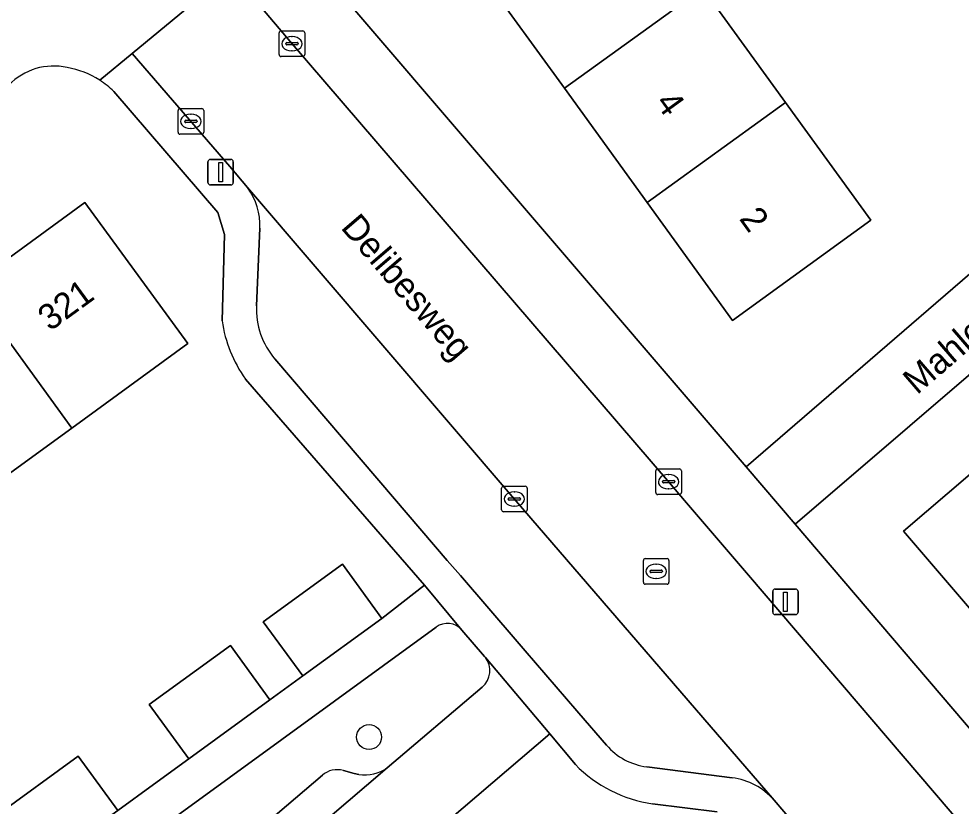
# Model space of a CAD drawing. Extents: x 159039 to 160102, y 381214 to 382524.
# Drawn here: x 159350.77 to 159387.61, y 381504.4 to 381535.19 of the extents above; entities that cross this region are included whole.
import ezdxf

# ---------------------------------------------------------------- set-up
doc = ezdxf.new("R2010")
doc.units = 0
for name, color, linetype in [('IMGEO_Boom', 7, 'Continuous'), ('IMGEO_Erf', 7, 'Continuous'), ('IMGEO_Groenvoorziening', 7, 'Continuous'), ('IMGEO_Kolk', 7, 'Continuous'), ('IMGEO_Lichtmast', 7, 'Continuous'), ('IMGEO_Openbare_ruimte_label', 7, 'Continuous'), ('IMGEO_Pand', 7, 'Continuous'), ('IMGEO_Pand_nummerreeks', 7, 'Continuous'), ('IMGEO_Parkeervlak_open', 7, 'Continuous'), ('IMGEO_Rijbaan_lokaal_open', 7, 'Continuous'), ('IMGEO_Rioolput', 7, 'Continuous'), ('IMGEO_Voetpad_open', 7, 'Continuous')]:
    doc.layers.add(name, color=color, linetype=linetype)

msp = doc.modelspace()

# ---------------------------------------------------------------- linework, layer by layer
at = {"layer": 'IMGEO_Boom'}
msp.add_circle((159364.465, 381507.106), 0.489, dxfattribs=at)
at = {"layer": 'IMGEO_Erf'}
for points in [[(159374.272, 381540.859), (159377.509, 381536.388), (159380.747, 381531.916), (159384.081, 381527.311), (159378.676, 381523.398), (159375.342, 381528.003), (159372.105, 381532.475), (159368.867, 381536.946), (159365.534, 381541.55), (159370.939, 381545.463)], [(159413.114, 381517.408), (159417.312, 381521.019), (159419.893, 381523.238), (159421.617, 381524.72), (159423.321, 381522.739), (159428.428, 381527.13), (159419.794, 381535.294), (159412.409, 381542.277), (159381.123, 381515.43), (159395.359, 381498.763), (159397.592, 381500.614), (159395.909, 381502.571), (159398.849, 381505.099), (159399.391, 381505.565), (159401.07, 381503.604), (159402.027, 381504.427), (159403.069, 381505.323), (159401.369, 381507.308), (159404.544, 381510.038), (159408.005, 381513.015), (159409.705, 381511.03), (159410.544, 381511.751), (159411.238, 381512.348), (159409.538, 381514.333)], [(159394.051, 381513.737), (159393.538, 381513.297), (159389.74, 381510.044), (159385.364, 381515.152), (159389.675, 381518.845), (159393.899, 381522.464), (159398.206, 381526.153), (159402.482, 381529.816), (159406.688, 381533.42), (159411.07, 381537.173), (159414.323, 381533.376), (159415.446, 381532.066), (159411.064, 381528.312), (159406.858, 381524.709), (159402.582, 381521.045), (159398.275, 381517.356)]]:
    msp.add_lwpolyline(points, close=True, dxfattribs=at)
for points in [[(159361.794, 381538.002), (159379.202, 381517.668), (159392.797, 381529.398)], [(159350.383, 381532.6), (159320.117, 381506.679), (159321.492, 381504.791), (159326.041, 381508.104), (159330.633, 381511.45), (159335.161, 381514.748), (159339.659, 381518.024), (159344.285, 381521.394), (159348.828, 381524.704), (159353.359, 381528.004), (159357.377, 381522.488), (159352.845, 381519.189), (159348.301, 381515.881), (159343.673, 381512.512), (159339.175, 381509.238), (159334.646, 381505.941), (159330.052, 381502.597)], [(159358.72, 381523.381), (159358.813, 381526.75), (159358.549, 381527.622), (159354.492, 381532.35)], [(159353.089, 381506.357), (159354.638, 381504.231), (159356.043, 381505.253), (159357.419, 381506.254), (159355.872, 381508.378), (159359.043, 381510.68), (159360.588, 381508.559), (159361.874, 381509.494), (159360.33, 381511.614), (159363.426, 381513.863), (159364.969, 381511.745), (159366.63, 381513.045), (159359.635, 381521.105)], [(159372.531, 381506.031), (159371.531, 381507.229), (159363.064, 381500), (159356.524, 381494.417), (159361.784, 381488.304), (159362.34, 381488.778), (159361.756, 381489.462), (159363.773, 381491.184), (159367.473, 381486.849), (159365.458, 381485.125), (159366.28, 381484.162), (159368.295, 381485.886), (159371.192, 381482.494), (159374.769, 381478.303), (159378.354, 381474.103), (159380.97, 381471.039), (159378.955, 381469.315), (159380.121, 381467.949), (159381.119, 381466.779), (159383.135, 381468.503), (159385.828, 381465.349), (159392.811, 381471.352)], [(159349.862, 381504.013), (159353.089, 381506.357)], [(159378.075, 381504.182), (159375.551, 381504.499)]]:
    msp.add_lwpolyline(points, dxfattribs=at)
for centre, radius, start, end in [((159352.132, 381530.912), 2.431, 77.2638, 136.0196), ((159352.035, 381529.788), 3.552, 57.6642, 79.7345), ((159351.943, 381529.689), 3.685, 46.2341, 57.279), ((159363.851, 381524.122), 5.185, 188.2173, 215.585), ((159376.283, 381509.684), 5.236, 224.2364, 261.9676)]:
    msp.add_arc(centre, radius, start, end, dxfattribs=at)
at = {"layer": 'IMGEO_Groenvoorziening'}
for points in [[(159367.086, 381511.403), (159352.958, 381501.113)], [(159369.013, 381510.221), (159368.983, 381510.257), (159368.096, 381511.287)], [(159365.178, 381505.9), (159368.891, 381509.056)], [(159352.698, 381500.243), (159352.847, 381500), (159354.265, 381498.477), (159356.052, 381500), (159362.641, 381505.616)], [(159363.465, 381505.799), (159363.884, 381505.683), (159364.069, 381505.644)]]:
    msp.add_lwpolyline(points, dxfattribs=at)
for centre, radius, start, end in [((159367.528, 381510.796), 0.751, 40.8184, 126.078), ((159368.336, 381509.703), 0.852, 310.6017, 37.4417), ((159364.301, 381507.169), 1.543, 261.3525, 304.6443), ((159363.225, 381504.931), 0.9, 74.5668, 130.4761)]:
    msp.add_arc(centre, radius, start, end, dxfattribs=at)
at = {"layer": 'IMGEO_Kolk'}
for p, q in [((159360.95, 381533.789), (159360.95, 381534.641)), ((159361.025, 381534.715), (159361.877, 381534.715)), ((159361.951, 381534.641), (159361.951, 381533.789)), ((159361.209, 381534.209), (159361.209, 381534.221)), ((159361.252, 381534.258), (159361.65, 381534.258)), ((159361.438, 381534.495), (159361.463, 381534.495)), ((159361.693, 381534.221), (159361.693, 381534.209)), ((159361.647, 381534.172), (159361.249, 381534.172)), ((159361.461, 381533.935), (159361.436, 381533.935)), ((159361.877, 381533.715), (159361.025, 381533.715)), ((159357.074, 381531.678), (159357.926, 381531.678)), ((159356.999, 381530.752), (159356.999, 381531.604)), ((159357.487, 381531.458), (159357.512, 381531.458)), ((159358, 381531.604), (159358, 381530.752)), ((159357.258, 381531.172), (159357.258, 381531.184)), ((159357.696, 381531.135), (159357.298, 381531.135)), ((159357.301, 381531.221), (159357.699, 381531.221)), ((159357.742, 381531.184), (159357.742, 381531.172)), ((159357.926, 381530.678), (159357.074, 381530.678)), ((159357.51, 381530.898), (159357.485, 381530.898)), ((159375.675, 381516.663), (159375.675, 381517.515)), ((159375.75, 381517.589), (159376.602, 381517.589)), ((159376.163, 381517.369), (159376.188, 381517.369)), ((159376.676, 381517.515), (159376.676, 381516.663)), ((159369.721, 381516.914), (159370.573, 381516.914)), ((159375.934, 381517.083), (159375.934, 381517.095)), ((159376.372, 381517.046), (159375.974, 381517.046)), ((159375.977, 381517.132), (159376.375, 381517.132)), ((159376.418, 381517.095), (159376.418, 381517.083)), ((159369.646, 381515.988), (159369.646, 381516.84)), ((159370.134, 381516.694), (159370.159, 381516.694)), ((159370.647, 381516.84), (159370.647, 381515.988)), ((159376.602, 381516.589), (159375.75, 381516.589)), ((159376.186, 381516.809), (159376.161, 381516.809)), ((159369.905, 381516.408), (159369.905, 381516.42)), ((159370.343, 381516.371), (159369.945, 381516.371)), ((159369.948, 381516.457), (159370.346, 381516.457)), ((159370.389, 381516.42), (159370.389, 381516.408)), ((159370.573, 381515.914), (159369.721, 381515.914)), ((159370.157, 381516.134), (159370.132, 381516.134))]:
    msp.add_line(p, q, dxfattribs=at)
for points in [[(159360.95, 381533.789), (159360.95, 381534.641)], [(159361.025, 381534.715), (159361.877, 381534.715)], [(159361.951, 381534.641), (159361.951, 381533.789)], [(159361.877, 381533.715), (159361.025, 381533.715)], [(159357.074, 381531.678), (159357.926, 381531.678)], [(159356.999, 381530.752), (159356.999, 381531.604)], [(159358, 381531.604), (159358, 381530.752)], [(159357.926, 381530.678), (159357.074, 381530.678)], [(159375.675, 381516.663), (159375.675, 381517.515)], [(159375.75, 381517.589), (159376.602, 381517.589)], [(159376.676, 381517.515), (159376.676, 381516.663)], [(159369.721, 381516.914), (159370.573, 381516.914)], [(159369.646, 381515.988), (159369.646, 381516.84)], [(159370.647, 381516.84), (159370.647, 381515.988)], [(159376.602, 381516.589), (159375.75, 381516.589)], [(159370.573, 381515.914), (159369.721, 381515.914)]]:
    msp.add_lwpolyline(points, dxfattribs=at)
for centre, radius, start, end in [((159361.027, 381534.639), 0.0765, 91.552, 178.448), ((159361.027, 381534.639), 0.0765, 91.552, 178.448), ((159361.875, 381534.639), 0.0765, 1.552, 88.448), ((159361.875, 381534.639), 0.0765, 1.552, 88.448), ((159361.249, 381534.218), 0.0403, 85.8775, 175.7526), ((159361.654, 381534.22), 0.0386, 1.7309, 96.639), ((159361.246, 381534.208), 0.0366, 178.938, 274.7102), ((159361.65, 381534.215), 0.043, 264.8664, 352.4533), ((159361.027, 381533.791), 0.0765, 181.552, 268.448), ((159361.027, 381533.791), 0.0765, 181.552, 268.448), ((159361.875, 381533.791), 0.0765, 271.552, 358.448), ((159361.875, 381533.791), 0.0765, 271.552, 358.448), ((159357.076, 381531.602), 0.0765, 91.552, 178.448), ((159357.076, 381531.602), 0.0765, 91.552, 178.448), ((159357.924, 381531.602), 0.0765, 1.552, 88.448), ((159357.924, 381531.602), 0.0765, 1.552, 88.448), ((159357.298, 381531.181), 0.0403, 85.8775, 175.7526), ((159357.295, 381531.171), 0.0366, 178.938, 274.7102), ((159357.699, 381531.178), 0.043, 264.8664, 352.4533), ((159357.703, 381531.183), 0.0386, 1.7309, 96.639), ((159357.076, 381530.754), 0.0765, 181.552, 268.448), ((159357.076, 381530.754), 0.0765, 181.552, 268.448), ((159357.924, 381530.754), 0.0765, 271.552, 358.448), ((159357.924, 381530.754), 0.0765, 271.552, 358.448), ((159375.752, 381517.513), 0.0765, 91.552, 178.448), ((159375.752, 381517.513), 0.0765, 91.552, 178.448), ((159376.6, 381517.513), 0.0765, 1.552, 88.448), ((159376.6, 381517.513), 0.0765, 1.552, 88.448), ((159369.723, 381516.838), 0.0765, 91.552, 178.448), ((159369.723, 381516.838), 0.0765, 91.552, 178.448), ((159370.571, 381516.838), 0.0765, 1.552, 88.448), ((159370.571, 381516.838), 0.0765, 1.552, 88.448), ((159375.974, 381517.092), 0.0403, 85.8775, 175.7526), ((159375.971, 381517.082), 0.0366, 178.938, 274.7102), ((159376.375, 381517.089), 0.043, 264.8664, 352.4533), ((159376.379, 381517.094), 0.0386, 1.7309, 96.639), ((159375.752, 381516.665), 0.0765, 181.552, 268.448), ((159375.752, 381516.665), 0.0765, 181.552, 268.448), ((159376.6, 381516.665), 0.0765, 271.552, 358.448), ((159376.6, 381516.665), 0.0765, 271.552, 358.448), ((159369.945, 381516.417), 0.0403, 85.8775, 175.7526), ((159369.942, 381516.407), 0.0366, 178.938, 274.7102), ((159370.346, 381516.414), 0.043, 264.8664, 352.4533), ((159370.35, 381516.419), 0.0386, 1.7309, 96.639), ((159369.723, 381515.99), 0.0765, 181.552, 268.448), ((159369.723, 381515.99), 0.0765, 181.552, 268.448), ((159370.571, 381515.99), 0.0765, 271.552, 358.448), ((159370.571, 381515.99), 0.0765, 271.552, 358.448)]:
    msp.add_arc(centre, radius, start, end, dxfattribs=at)
for centre, major_axis, ratio, start_param, end_param in [((159361.437, 381534.215), (-0.387, 0.002), 0.722429, 4.712389, 7.853982), ((159361.462, 381534.215), (-0.39, 0.002), 0.717154, 1.570796, 4.712389), ((159357.486, 381531.178), (-0.387, 0.002), 0.722429, 4.712389, 7.853982), ((159357.511, 381531.178), (-0.39, 0.002), 0.717154, 1.570796, 4.712389), ((159376.162, 381517.089), (-0.387, 0.002), 0.722429, 4.712389, 7.853982), ((159376.187, 381517.089), (-0.39, 0.002), 0.717154, 1.570796, 4.712389), ((159370.133, 381516.414), (-0.387, 0.002), 0.722429, 4.712389, 7.853982), ((159370.158, 381516.414), (-0.39, 0.002), 0.717154, 1.570796, 4.712389)]:
    msp.add_ellipse(centre, major_axis=major_axis, ratio=ratio, start_param=start_param, end_param=end_param, dxfattribs=at)
at = {"layer": 'IMGEO_Lichtmast'}
for p, q in [((159358.168, 381528.794), (159358.168, 381529.594)), ((159358.168, 381529.594), (159358.168, 381528.794)), ((159358.268, 381529.694), (159359.058, 381529.694)), ((159359.058, 381529.694), (159358.268, 381529.694)), ((159359.158, 381529.594), (159359.158, 381528.794)), ((159359.158, 381528.794), (159359.158, 381529.594)), ((159359.058, 381528.694), (159358.268, 381528.694)), ((159358.268, 381528.694), (159359.058, 381528.694)), ((159380.345, 381512.895), (159381.135, 381512.895)), ((159381.135, 381512.895), (159380.345, 381512.895)), ((159380.245, 381511.995), (159380.245, 381512.795)), ((159380.245, 381512.795), (159380.245, 381511.995)), ((159381.235, 381512.795), (159381.235, 381511.995)), ((159381.235, 381511.995), (159381.235, 381512.795)), ((159381.135, 381511.895), (159380.345, 381511.895)), ((159380.345, 381511.895), (159381.135, 381511.895))]:
    msp.add_line(p, q, dxfattribs=at)
for points in [[(159358.588, 381529.569), (159358.738, 381529.569), (159358.738, 381528.819), (159358.588, 381528.819), (159358.588, 381529.569)], [(159380.665, 381512.77), (159380.815, 381512.77), (159380.815, 381512.02), (159380.665, 381512.02), (159380.665, 381512.77)]]:
    msp.add_lwpolyline(points, dxfattribs=at)
for centre, start, end in [((159358.268, 381529.594), 90, 180), ((159358.268, 381529.594), 90, 180), ((159359.058, 381529.594), 0, 90), ((159359.058, 381529.594), 360, 90), ((159358.268, 381528.794), 180, 270), ((159358.268, 381528.794), 180, 270), ((159359.058, 381528.794), 270, 0), ((159359.058, 381528.794), 270, 0), ((159380.345, 381512.795), 90, 180), ((159380.345, 381512.795), 90, 180), ((159381.135, 381512.795), 0, 90), ((159381.135, 381512.795), 360, 90), ((159380.345, 381511.995), 180, 270), ((159380.345, 381511.995), 180, 270), ((159381.135, 381511.995), 270, 0), ((159381.135, 381511.995), 270, 0)]:
    msp.add_arc(centre, 0.1, start, end, dxfattribs=at)
at = {"layer": 'IMGEO_Pand'}
for points in [[(159372.105, 381532.475), (159377.509, 381536.388), (159374.272, 381540.859), (159368.867, 381536.946)], [(159377.509, 381536.388), (159372.105, 381532.475), (159375.342, 381528.003), (159380.747, 381531.916)], [(159380.747, 381531.916), (159375.342, 381528.003), (159378.676, 381523.398), (159384.081, 381527.311)], [(159348.828, 381524.704), (159352.845, 381519.189), (159357.377, 381522.488), (159353.359, 381528.004)], [(159348.828, 381524.704), (159344.285, 381521.394), (159348.301, 381515.881), (159352.845, 381519.189)], [(159394.051, 381513.737), (159389.675, 381518.845), (159385.364, 381515.152), (159389.74, 381510.044), (159393.538, 381513.297)], [(159364.969, 381511.745), (159363.426, 381513.863), (159360.33, 381511.614), (159361.874, 381509.494)], [(159360.588, 381508.559), (159359.043, 381510.68), (159355.872, 381508.378), (159357.419, 381506.254)], [(159353.089, 381506.357), (159349.862, 381504.013), (159351.412, 381501.885), (159354.638, 381504.231)]]:
    msp.add_lwpolyline(points, close=True, dxfattribs=at)
at = {"layer": 'IMGEO_Parkeervlak_open'}
for points in [[(159370.22, 381516.331), (159359.717, 381528.593)], [(159360.198, 381527.004), (159360.064, 381523.972)], [(159360.782, 381521.888), (159365.461, 381516.422), (159367.522, 381514.014), (159368.036, 381513.418), (159370.259, 381510.839), (159370.568, 381510.481), (159372.591, 381508.134), (159372.67, 381508.042), (159373.748, 381506.791)], [(159380.301, 381504.635), (159370.22, 381516.331)], [(159353.947, 381496.32), (159358.272, 381500), (159365.178, 381505.9)], [(159375.323, 381505.944), (159378.663, 381505.515)], [(159362.641, 381505.616), (159356.052, 381500), (159354.265, 381498.477)], [(159364.069, 381505.644), (159363.884, 381505.683), (159363.465, 381505.799)]]:
    msp.add_lwpolyline(points, dxfattribs=at)
for centre, radius, start, end in [((159357.693, 381527.113), 2.507, 357.5044, 36.1784), ((159363.067, 381523.841), 3.006, 177.4994, 220.5213), ((159375.642, 381508.424), 2.501, 220.7787, 262.6805), ((159364.301, 381507.169), 1.543, 261.3525, 304.6443), ((159363.225, 381504.931), 0.9, 74.5668, 130.4761), ((159378.323, 381502.917), 2.62, 40.9727, 82.5343)]:
    msp.add_arc(centre, radius, start, end, dxfattribs=at)
at = {"layer": 'IMGEO_Rijbaan_lokaal_open'}
for points in [[(159412.409, 381542.277), (159413.662, 381543.353), (159428.908, 381556.436), (159429.817, 381557.352), (159427.555, 381559.41), (159424.658, 381556.679), (159424.489, 381556.52), (159424.271, 381556.333), (159411.874, 381545.767), (159410.352, 381544.44), (159400.002, 381535.554), (159398.155, 381533.97), (159392.797, 381529.398), (159379.202, 381517.668), (159381.123, 381515.43)], [(159379.3, 381513.434), (159376.8, 381516.357), (159376.214, 381517.042), (159361.379, 381534.296), (159359.079, 381537.039), (159355.206, 381533.839), (159359.018, 381529.42), (159359.717, 381528.593), (159370.22, 381516.331), (159380.301, 381504.635), (159381.439, 381503.315), (159384.255, 381500), (159389.868, 381493.391), (159392.642, 381490.134), (159401.023, 381480.383), (159401.74, 381479.524), (159405.572, 381482.813), (159404.878, 381483.645), (159398.069, 381491.509), (159396.211, 381493.655), (159394.17, 381496.049), (159390.802, 381500), (159388.415, 381502.775)]]:
    msp.add_lwpolyline(points, close=True, dxfattribs=at)
for points in [[(159355.565, 381493.598), (159356.524, 381494.417), (159363.064, 381500), (159371.531, 381507.229), (159369.013, 381510.221)], [(159368.891, 381509.056), (159365.178, 381505.9), (159358.272, 381500), (159353.947, 381496.32), (159353.172, 381495.652), (159339.895, 381484.327), (159337.979, 381482.69), (159334.134, 381479.348)]]:
    msp.add_lwpolyline(points, dxfattribs=at)
msp.add_arc((159368.336, 381509.703), 0.852, 310.6017, 37.4417, dxfattribs=at)
at = {"layer": 'IMGEO_Rioolput'}
for p, q in [((159375.19, 381513.157), (159375.19, 381514.009)), ((159375.265, 381514.083), (159376.117, 381514.083)), ((159376.191, 381514.009), (159376.191, 381513.157)), ((159375.449, 381513.577), (159375.449, 381513.589)), ((159375.492, 381513.626), (159375.89, 381513.626)), ((159375.678, 381513.863), (159375.703, 381513.863)), ((159375.933, 381513.589), (159375.933, 381513.577)), ((159375.887, 381513.54), (159375.489, 381513.54)), ((159375.701, 381513.303), (159375.676, 381513.303)), ((159376.117, 381513.083), (159375.265, 381513.083))]:
    msp.add_line(p, q, dxfattribs=at)
for points in [[(159375.19, 381513.157), (159375.19, 381514.009)], [(159375.265, 381514.083), (159376.117, 381514.083)], [(159376.191, 381514.009), (159376.191, 381513.157)], [(159376.117, 381513.083), (159375.265, 381513.083)]]:
    msp.add_lwpolyline(points, dxfattribs=at)
for centre, radius, start, end in [((159375.267, 381514.007), 0.0765, 91.552, 178.448), ((159375.267, 381514.007), 0.0765, 91.552, 178.448), ((159376.115, 381514.007), 0.0765, 1.552, 88.448), ((159376.115, 381514.007), 0.0765, 1.552, 88.448), ((159375.489, 381513.586), 0.0403, 85.8775, 175.7526), ((159375.894, 381513.588), 0.0386, 1.7309, 96.639), ((159375.486, 381513.576), 0.0366, 178.938, 274.7102), ((159375.89, 381513.583), 0.043, 264.8664, 352.4533), ((159375.267, 381513.159), 0.0765, 181.552, 268.448), ((159375.267, 381513.159), 0.0765, 181.552, 268.448), ((159376.115, 381513.159), 0.0765, 271.552, 358.448), ((159376.115, 381513.159), 0.0765, 271.552, 358.448)]:
    msp.add_arc(centre, radius, start, end, dxfattribs=at)
for centre, major_axis, ratio, start_param, end_param in [((159375.677, 381513.583), (-0.387, 0.002), 0.722429, 4.712389, 7.853982), ((159375.702, 381513.583), (-0.39, 0.002), 0.717154, 1.570796, 4.712389)]:
    msp.add_ellipse(centre, major_axis=major_axis, ratio=ratio, start_param=start_param, end_param=end_param, dxfattribs=at)
at = {"layer": 'IMGEO_Voetpad_open'}
for points in [[(159353.935, 381532.789), (159355.206, 381533.839), (159359.079, 381537.039), (159361.266, 381538.819)], [(159361.266, 381538.819), (159359.079, 381537.039), (159361.379, 381534.296), (159376.214, 381517.042), (159376.8, 381516.357), (159379.3, 381513.434), (159388.415, 381502.775)], [(159381.123, 381515.43), (159379.202, 381517.668), (159361.794, 381538.002)], [(159359.717, 381528.593), (159359.018, 381529.42), (159355.206, 381533.839), (159353.935, 381532.789)], [(159354.492, 381532.35), (159358.549, 381527.622), (159358.813, 381526.75), (159358.72, 381523.381)], [(159360.064, 381523.972), (159360.198, 381527.004)], [(159372.67, 381508.042), (159372.591, 381508.134), (159370.568, 381510.481), (159370.259, 381510.839), (159368.036, 381513.418), (159367.522, 381514.014), (159365.461, 381516.422), (159360.782, 381521.888)], [(159359.635, 381521.105), (159366.63, 381513.045), (159368.096, 381511.287), (159368.983, 381510.257), (159369.013, 381510.221), (159371.531, 381507.229), (159372.531, 381506.031)], [(159395.359, 381498.763), (159381.123, 381515.43)], [(159368.096, 381511.287), (159366.63, 381513.045), (159364.969, 381511.745), (159361.874, 381509.494), (159360.588, 381508.559), (159357.419, 381506.254), (159356.043, 381505.253), (159354.638, 381504.231), (159351.412, 381501.885), (159348.821, 381500), (159346.915, 381498.614), (159342.384, 381495.318), (159339.116, 381492.941), (159337.788, 381491.975), (159336.342, 381490.923), (159333.111, 381488.573), (159332.26, 381487.965), (159330.831, 381486.946), (159333.817, 381482.856), (159334.18, 381482.359)], [(159352.958, 381501.113), (159367.086, 381511.403)], [(159373.748, 381506.791), (159372.67, 381508.042)], [(159378.663, 381505.515), (159375.323, 381505.944)], [(159375.551, 381504.499), (159378.075, 381504.182)], [(159379.225, 381503.503), (159382.243, 381500), (159397.195, 381482.524), (159400.885, 381478.302), (159402.03, 381476.877), (159410.608, 381466.883), (159411.724, 381467.861), (159401.74, 381479.524), (159401.023, 381480.383), (159392.642, 381490.134), (159389.868, 381493.391), (159384.255, 381500), (159381.439, 381503.315), (159380.301, 381504.635)]]:
    msp.add_lwpolyline(points, dxfattribs=at)
for centre, radius, start, end in [((159352.132, 381530.912), 2.431, 77.2638, 136.0196), ((159352.035, 381529.788), 3.552, 57.6642, 79.7345), ((159351.943, 381529.689), 3.685, 46.2341, 57.279), ((159357.693, 381527.113), 2.507, 357.5044, 36.1784), ((159363.067, 381523.841), 3.006, 177.4994, 220.5213), ((159363.851, 381524.122), 5.185, 188.2173, 215.585), ((159367.528, 381510.796), 0.751, 40.8184, 126.078), ((159375.642, 381508.424), 2.501, 220.7787, 262.6805), ((159376.283, 381509.684), 5.236, 224.2364, 261.9676), ((159378.323, 381502.917), 2.62, 40.9727, 82.5343)]:
    msp.add_arc(centre, radius, start, end, dxfattribs=at)

# ---------------------------------------------------------------- texts
at = {"layer": 'IMGEO_Openbare_ruimte_label'}
for s, rotation, p in [('Delibesweg', 310.6199, (159363.329, 381527.014)), ('Mahlerlaan', 40.7442, (159385.887, 381520.465))]:
    msp.add_text(s, height=1, rotation=rotation, dxfattribs=at).set_placement(p)
at = {"layer": 'IMGEO_Pand_nummerreeks'}
for s, rotation, p in [('4', 305.9071, (159375.629, 381531.906)), ('2', 305.9044, (159378.911, 381527.37)), ('321', 36.0709, (159351.991, 381522.949))]:
    msp.add_text(s, height=1, rotation=rotation, dxfattribs=at).set_placement(p)

doc.saveas('drawing.dxf')
